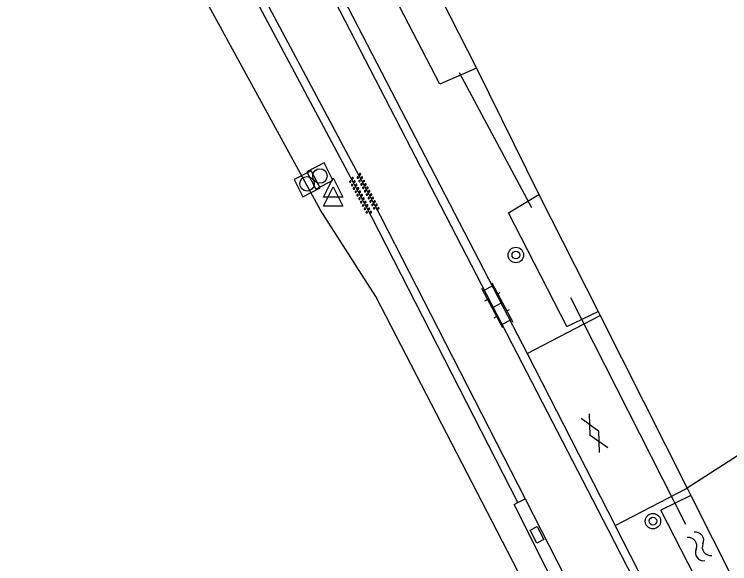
# Model space of a CAD drawing. Extents: x 124000 to 129000, y 395500 to 397503.
# Drawn here: x 126689.79 to 126726.79, y 396200.11 to 396228.52 of the extents above; entities that cross this region are included whole.
import ezdxf

# ---------------------------------------------------------------- set-up
doc = ezdxf.new("R2010")
doc.units = 0
for name, color, linetype in [('gg-afsc-erfafscheiding', 7, 'Continuous'), ('gg-knt-verharding', 7, 'Continuous'), ('gg-kntw-bovenkant insteek waterloop', 7, 'Continuous'), ('gg-kwrk-duiker nz buis', 7, 'Continuous'), ('gt-grn-groengrens', 7, 'Continuous'), ('gt-grn-weggrens', 7, 'Continuous'), ('gt-symb-boom', 7, 'Continuous'), ('gt-symb-gesloten verharding', 7, 'Continuous'), ('gt-symb-klinker verharding', 7, 'Continuous'), ('gt-symb-kolk center center', 7, 'Continuous'), ('gt-symb-overige verharding', 7, 'Continuous'), ('gt-symb-rioolschacht', 7, 'Continuous'), ('gt-symb-waterafsluiter', 7, 'Continuous'), ('gt-symb-watersymbool', 7, 'Continuous'), ('gx-grn-maaiveld', 7, 'Continuous')]:
    doc.layers.add(name, color=color, linetype=linetype)

# ---------------------------------------------------------------- blocks, each defined once
blk = doc.blocks.new('gt0-KOLKCC')
at = {"layer": 'gt-symb-kolk center center'}
blk.add_lwpolyline([(-0.375, 0.2), (0.375, 0.2), (0.375, -0.2), (-0.375, -0.2)], close=True, dxfattribs=at)
blk = doc.blocks.new('gt0-KL1')
at = {"layer": 'gt-symb-klinker verharding'}
for p, q in [((-0.5, 0.3), (-0.5, 0.45)), ((0.5, 0.3), (0.5, 0.45)), ((-1.15, 0.3), (1.15, 0.3)), ((-1, -0.3), (-1, 0.3)), ((0, -0.3), (0, 0.3)), ((1, -0.3), (1, 0.3)), ((-1.15, -0.3), (1.15, -0.3)), ((-0.5, -0.45), (-0.5, -0.3)), ((0.5, -0.45), (0.5, -0.3))]:
    blk.add_line(p, q, dxfattribs=at)
blk = doc.blocks.new('gt0-BOOM')
at = {"layer": 'gt-symb-boom'}
for radius in [0.4, 0.2]:
    blk.add_circle((0, 0), radius, dxfattribs=at)
blk = doc.blocks.new('gt0-WAFSL')
at = {"layer": 'gt-symb-waterafsluiter'}
for p, q in [((-0.5, -0.333), (0, 0.667)), ((0, 0.667), (0.5, -0.333)), ((0.5, -0.333), (-0.5, -0.333))]:
    blk.add_line(p, q, dxfattribs=at)
blk = doc.blocks.new('gt0-OVH')
at = {"layer": 'gt-symb-overige verharding'}
for points in [[(-0.972, 0.298), (-0.967, 0.308), (-0.965, 0.319), (-0.966, 0.33), (-0.971, 0.34), (-0.978, 0.348), (-0.988, 0.353), (-0.999, 0.355), (-1.01, 0.354), (-1.02, 0.349), (-1.028, 0.342), (-1.033, 0.332), (-1.035, 0.321), (-1.034, 0.31), (-1.029, 0.3), (-1.022, 0.292), (-1.012, 0.287), (-1.001, 0.285), (-0.99, 0.286), (-0.98, 0.291)], [(-0.872, 0.106), (-0.867, 0.116), (-0.865, 0.126), (-0.866, 0.137), (-0.871, 0.147), (-0.878, 0.156), (-0.888, 0.161), (-0.899, 0.163), (-0.91, 0.162), (-0.92, 0.157), (-0.928, 0.15), (-0.933, 0.14), (-0.935, 0.129), (-0.934, 0.118), (-0.929, 0.108), (-0.922, 0.1), (-0.912, 0.095), (-0.901, 0.092), (-0.89, 0.094), (-0.88, 0.098)], [(-0.772, 0.298), (-0.767, 0.308), (-0.765, 0.319), (-0.766, 0.33), (-0.771, 0.34), (-0.778, 0.348), (-0.788, 0.353), (-0.799, 0.355), (-0.81, 0.354), (-0.82, 0.349), (-0.828, 0.342), (-0.833, 0.332), (-0.835, 0.321), (-0.834, 0.31), (-0.829, 0.3), (-0.822, 0.292), (-0.812, 0.287), (-0.801, 0.285), (-0.79, 0.286), (-0.78, 0.291)], [(-0.672, 0.106), (-0.667, 0.116), (-0.665, 0.126), (-0.666, 0.137), (-0.671, 0.147), (-0.678, 0.156), (-0.688, 0.161), (-0.699, 0.163), (-0.71, 0.162), (-0.72, 0.157), (-0.728, 0.15), (-0.733, 0.14), (-0.735, 0.129), (-0.734, 0.118), (-0.729, 0.108), (-0.722, 0.1), (-0.712, 0.095), (-0.701, 0.092), (-0.69, 0.094), (-0.68, 0.098)], [(-0.572, 0.298), (-0.567, 0.308), (-0.565, 0.319), (-0.566, 0.33), (-0.571, 0.34), (-0.578, 0.348), (-0.588, 0.353), (-0.599, 0.355), (-0.61, 0.354), (-0.62, 0.349), (-0.628, 0.342), (-0.633, 0.332), (-0.635, 0.321), (-0.634, 0.31), (-0.629, 0.3), (-0.622, 0.292), (-0.612, 0.287), (-0.601, 0.285), (-0.59, 0.286), (-0.58, 0.291)], [(-0.472, 0.106), (-0.467, 0.116), (-0.465, 0.126), (-0.466, 0.137), (-0.471, 0.147), (-0.478, 0.156), (-0.488, 0.161), (-0.499, 0.163), (-0.51, 0.162), (-0.52, 0.157), (-0.528, 0.15), (-0.533, 0.14), (-0.535, 0.129), (-0.534, 0.118), (-0.529, 0.108), (-0.522, 0.1), (-0.512, 0.095), (-0.501, 0.092), (-0.49, 0.094), (-0.48, 0.098)], [(-0.372, 0.298), (-0.367, 0.308), (-0.365, 0.319), (-0.366, 0.33), (-0.371, 0.34), (-0.378, 0.348), (-0.388, 0.353), (-0.399, 0.355), (-0.41, 0.354), (-0.42, 0.349), (-0.428, 0.342), (-0.433, 0.332), (-0.435, 0.321), (-0.434, 0.31), (-0.429, 0.3), (-0.422, 0.292), (-0.412, 0.287), (-0.401, 0.285), (-0.39, 0.286), (-0.38, 0.291)], [(-0.272, 0.106), (-0.267, 0.116), (-0.265, 0.126), (-0.266, 0.137), (-0.271, 0.147), (-0.278, 0.156), (-0.288, 0.161), (-0.299, 0.163), (-0.31, 0.162), (-0.32, 0.157), (-0.328, 0.15), (-0.333, 0.14), (-0.335, 0.129), (-0.334, 0.118), (-0.329, 0.108), (-0.322, 0.1), (-0.312, 0.095), (-0.301, 0.092), (-0.29, 0.094), (-0.28, 0.098)], [(-0.172, 0.298), (-0.167, 0.308), (-0.165, 0.319), (-0.166, 0.33), (-0.171, 0.34), (-0.178, 0.348), (-0.188, 0.353), (-0.199, 0.355), (-0.21, 0.354), (-0.22, 0.349), (-0.228, 0.342), (-0.233, 0.332), (-0.235, 0.321), (-0.234, 0.31), (-0.229, 0.3), (-0.222, 0.292), (-0.212, 0.287), (-0.201, 0.285), (-0.19, 0.286), (-0.18, 0.291)], [(-0.072, 0.106), (-0.067, 0.116), (-0.065, 0.126), (-0.066, 0.137), (-0.071, 0.147), (-0.078, 0.156), (-0.088, 0.161), (-0.099, 0.163), (-0.11, 0.162), (-0.12, 0.157), (-0.128, 0.15), (-0.133, 0.14), (-0.135, 0.129), (-0.134, 0.118), (-0.129, 0.108), (-0.122, 0.1), (-0.112, 0.095), (-0.101, 0.092), (-0.09, 0.094), (-0.08, 0.098)], [(0.028, 0.298), (0.033, 0.308), (0.035, 0.319), (0.034, 0.33), (0.029, 0.34), (0.022, 0.348), (0.012, 0.353), (0.001, 0.355), (-0.01, 0.354), (-0.02, 0.349), (-0.028, 0.342), (-0.033, 0.332), (-0.035, 0.321), (-0.034, 0.31), (-0.029, 0.3), (-0.022, 0.292), (-0.012, 0.287), (-0.001, 0.285), (0.01, 0.286), (0.02, 0.291)], [(0.128, 0.106), (0.133, 0.116), (0.135, 0.126), (0.134, 0.137), (0.129, 0.147), (0.122, 0.156), (0.112, 0.161), (0.101, 0.163), (0.09, 0.162), (0.08, 0.157), (0.072, 0.15), (0.067, 0.14), (0.065, 0.129), (0.066, 0.118), (0.071, 0.108), (0.078, 0.1), (0.088, 0.095), (0.099, 0.092), (0.11, 0.094), (0.12, 0.098)], [(0.228, 0.298), (0.233, 0.308), (0.235, 0.319), (0.234, 0.33), (0.229, 0.34), (0.222, 0.348), (0.212, 0.353), (0.201, 0.355), (0.19, 0.354), (0.18, 0.349), (0.172, 0.342), (0.167, 0.332), (0.165, 0.321), (0.166, 0.31), (0.171, 0.3), (0.178, 0.292), (0.188, 0.287), (0.199, 0.285), (0.21, 0.286), (0.22, 0.291)], [(0.328, 0.106), (0.333, 0.116), (0.335, 0.126), (0.334, 0.137), (0.329, 0.147), (0.322, 0.156), (0.312, 0.161), (0.301, 0.163), (0.29, 0.162), (0.28, 0.157), (0.272, 0.15), (0.267, 0.14), (0.265, 0.129), (0.266, 0.118), (0.271, 0.108), (0.278, 0.1), (0.288, 0.095), (0.299, 0.092), (0.31, 0.094), (0.32, 0.098)], [(0.428, 0.298), (0.433, 0.308), (0.435, 0.319), (0.434, 0.33), (0.429, 0.34), (0.422, 0.348), (0.412, 0.353), (0.401, 0.355), (0.39, 0.354), (0.38, 0.349), (0.372, 0.342), (0.367, 0.332), (0.365, 0.321), (0.366, 0.31), (0.371, 0.3), (0.378, 0.292), (0.388, 0.287), (0.399, 0.285), (0.41, 0.286), (0.42, 0.291)], [(0.528, 0.106), (0.533, 0.116), (0.535, 0.126), (0.534, 0.137), (0.529, 0.147), (0.522, 0.156), (0.512, 0.161), (0.501, 0.163), (0.49, 0.162), (0.48, 0.157), (0.472, 0.15), (0.467, 0.14), (0.465, 0.129), (0.466, 0.118), (0.471, 0.108), (0.478, 0.1), (0.488, 0.095), (0.499, 0.092), (0.51, 0.094), (0.52, 0.098)], [(0.628, 0.298), (0.633, 0.308), (0.635, 0.319), (0.634, 0.33), (0.629, 0.34), (0.622, 0.348), (0.612, 0.353), (0.601, 0.355), (0.59, 0.354), (0.58, 0.349), (0.572, 0.342), (0.567, 0.332), (0.565, 0.321), (0.566, 0.31), (0.571, 0.3), (0.578, 0.292), (0.588, 0.287), (0.599, 0.285), (0.61, 0.286), (0.62, 0.291)], [(0.728, 0.106), (0.733, 0.116), (0.735, 0.126), (0.734, 0.137), (0.729, 0.147), (0.722, 0.156), (0.712, 0.161), (0.701, 0.163), (0.69, 0.162), (0.68, 0.157), (0.672, 0.15), (0.667, 0.14), (0.665, 0.129), (0.666, 0.118), (0.671, 0.108), (0.678, 0.1), (0.688, 0.095), (0.699, 0.092), (0.71, 0.094), (0.72, 0.098)], [(0.828, 0.298), (0.833, 0.308), (0.835, 0.319), (0.834, 0.33), (0.829, 0.34), (0.822, 0.348), (0.812, 0.353), (0.801, 0.355), (0.79, 0.354), (0.78, 0.349), (0.772, 0.342), (0.767, 0.332), (0.765, 0.321), (0.766, 0.31), (0.771, 0.3), (0.778, 0.292), (0.788, 0.287), (0.799, 0.285), (0.81, 0.286), (0.82, 0.291)], [(0.928, 0.106), (0.933, 0.116), (0.935, 0.126), (0.934, 0.137), (0.929, 0.147), (0.922, 0.156), (0.912, 0.161), (0.901, 0.163), (0.89, 0.162), (0.88, 0.157), (0.872, 0.15), (0.867, 0.14), (0.865, 0.129), (0.866, 0.118), (0.871, 0.108), (0.878, 0.1), (0.888, 0.095), (0.899, 0.092), (0.91, 0.094), (0.92, 0.098)], [(1.028, 0.298), (1.033, 0.308), (1.035, 0.319), (1.034, 0.33), (1.029, 0.34), (1.022, 0.348), (1.012, 0.353), (1.001, 0.355), (0.99, 0.354), (0.98, 0.349), (0.972, 0.342), (0.967, 0.332), (0.965, 0.321), (0.966, 0.31), (0.971, 0.3), (0.978, 0.292), (0.988, 0.287), (0.999, 0.285), (1.01, 0.286), (1.02, 0.291)], [(-0.972, -0.142), (-0.967, -0.132), (-0.965, -0.121), (-0.966, -0.11), (-0.971, -0.1), (-0.978, -0.092), (-0.988, -0.087), (-0.999, -0.085), (-1.01, -0.086), (-1.02, -0.091), (-1.028, -0.098), (-1.033, -0.108), (-1.035, -0.119), (-1.034, -0.13), (-1.029, -0.14), (-1.022, -0.148), (-1.012, -0.153), (-1.001, -0.155), (-0.99, -0.154), (-0.98, -0.149)], [(-0.872, -0.334), (-0.867, -0.324), (-0.865, -0.314), (-0.866, -0.303), (-0.871, -0.293), (-0.878, -0.284), (-0.888, -0.279), (-0.899, -0.277), (-0.91, -0.278), (-0.92, -0.283), (-0.928, -0.29), (-0.933, -0.3), (-0.935, -0.311), (-0.934, -0.322), (-0.929, -0.332), (-0.922, -0.34), (-0.912, -0.345), (-0.901, -0.348), (-0.89, -0.346), (-0.88, -0.342)], [(-0.772, -0.142), (-0.767, -0.132), (-0.765, -0.121), (-0.766, -0.11), (-0.771, -0.1), (-0.778, -0.092), (-0.788, -0.087), (-0.799, -0.085), (-0.81, -0.086), (-0.82, -0.091), (-0.828, -0.098), (-0.833, -0.108), (-0.835, -0.119), (-0.834, -0.13), (-0.829, -0.14), (-0.822, -0.148), (-0.812, -0.153), (-0.801, -0.155), (-0.79, -0.154), (-0.78, -0.149)], [(-0.672, -0.334), (-0.667, -0.324), (-0.665, -0.314), (-0.666, -0.303), (-0.671, -0.293), (-0.678, -0.284), (-0.688, -0.279), (-0.699, -0.277), (-0.71, -0.278), (-0.72, -0.283), (-0.728, -0.29), (-0.733, -0.3), (-0.735, -0.311), (-0.734, -0.322), (-0.729, -0.332), (-0.722, -0.34), (-0.712, -0.345), (-0.701, -0.348), (-0.69, -0.346), (-0.68, -0.342)], [(-0.572, -0.142), (-0.567, -0.132), (-0.565, -0.121), (-0.566, -0.11), (-0.571, -0.1), (-0.578, -0.092), (-0.588, -0.087), (-0.599, -0.085), (-0.61, -0.086), (-0.62, -0.091), (-0.628, -0.098), (-0.633, -0.108), (-0.635, -0.119), (-0.634, -0.13), (-0.629, -0.14), (-0.622, -0.148), (-0.612, -0.153), (-0.601, -0.155), (-0.59, -0.154), (-0.58, -0.149)], [(-0.472, -0.334), (-0.467, -0.324), (-0.465, -0.314), (-0.466, -0.303), (-0.471, -0.293), (-0.478, -0.284), (-0.488, -0.279), (-0.499, -0.277), (-0.51, -0.278), (-0.52, -0.283), (-0.528, -0.29), (-0.533, -0.3), (-0.535, -0.311), (-0.534, -0.322), (-0.529, -0.332), (-0.522, -0.34), (-0.512, -0.345), (-0.501, -0.348), (-0.49, -0.346), (-0.48, -0.342)], [(-0.372, -0.142), (-0.367, -0.132), (-0.365, -0.121), (-0.366, -0.11), (-0.371, -0.1), (-0.378, -0.092), (-0.388, -0.087), (-0.399, -0.085), (-0.41, -0.086), (-0.42, -0.091), (-0.428, -0.098), (-0.433, -0.108), (-0.435, -0.119), (-0.434, -0.13), (-0.429, -0.14), (-0.422, -0.148), (-0.412, -0.153), (-0.401, -0.155), (-0.39, -0.154), (-0.38, -0.149)], [(-0.272, -0.334), (-0.267, -0.324), (-0.265, -0.314), (-0.266, -0.303), (-0.271, -0.293), (-0.278, -0.284), (-0.288, -0.279), (-0.299, -0.277), (-0.31, -0.278), (-0.32, -0.283), (-0.328, -0.29), (-0.333, -0.3), (-0.335, -0.311), (-0.334, -0.322), (-0.329, -0.332), (-0.322, -0.34), (-0.312, -0.345), (-0.301, -0.348), (-0.29, -0.346), (-0.28, -0.342)], [(-0.172, -0.142), (-0.167, -0.132), (-0.165, -0.121), (-0.166, -0.11), (-0.171, -0.1), (-0.178, -0.092), (-0.188, -0.087), (-0.199, -0.085), (-0.21, -0.086), (-0.22, -0.091), (-0.228, -0.098), (-0.233, -0.108), (-0.235, -0.119), (-0.234, -0.13), (-0.229, -0.14), (-0.222, -0.148), (-0.212, -0.153), (-0.201, -0.155), (-0.19, -0.154), (-0.18, -0.149)], [(-0.072, -0.334), (-0.067, -0.324), (-0.065, -0.314), (-0.066, -0.303), (-0.071, -0.293), (-0.078, -0.284), (-0.088, -0.279), (-0.099, -0.277), (-0.11, -0.278), (-0.12, -0.283), (-0.128, -0.29), (-0.133, -0.3), (-0.135, -0.311), (-0.134, -0.322), (-0.129, -0.332), (-0.122, -0.34), (-0.112, -0.345), (-0.101, -0.348), (-0.09, -0.346), (-0.08, -0.342)], [(0.028, -0.142), (0.033, -0.132), (0.035, -0.121), (0.034, -0.11), (0.029, -0.1), (0.022, -0.092), (0.012, -0.087), (0.001, -0.085), (-0.01, -0.086), (-0.02, -0.091), (-0.028, -0.098), (-0.033, -0.108), (-0.035, -0.119), (-0.034, -0.13), (-0.029, -0.14), (-0.022, -0.148), (-0.012, -0.153), (-0.001, -0.155), (0.01, -0.154), (0.02, -0.149)], [(0.128, -0.334), (0.133, -0.324), (0.135, -0.314), (0.134, -0.303), (0.129, -0.293), (0.122, -0.284), (0.112, -0.279), (0.101, -0.277), (0.09, -0.278), (0.08, -0.283), (0.072, -0.29), (0.067, -0.3), (0.065, -0.311), (0.066, -0.322), (0.071, -0.332), (0.078, -0.34), (0.088, -0.345), (0.099, -0.348), (0.11, -0.346), (0.12, -0.342)], [(0.228, -0.142), (0.233, -0.132), (0.235, -0.121), (0.234, -0.11), (0.229, -0.1), (0.222, -0.092), (0.212, -0.087), (0.201, -0.085), (0.19, -0.086), (0.18, -0.091), (0.172, -0.098), (0.167, -0.108), (0.165, -0.119), (0.166, -0.13), (0.171, -0.14), (0.178, -0.148), (0.188, -0.153), (0.199, -0.155), (0.21, -0.154), (0.22, -0.149)], [(0.328, -0.334), (0.333, -0.324), (0.335, -0.314), (0.334, -0.303), (0.329, -0.293), (0.322, -0.284), (0.312, -0.279), (0.301, -0.277), (0.29, -0.278), (0.28, -0.283), (0.272, -0.29), (0.267, -0.3), (0.265, -0.311), (0.266, -0.322), (0.271, -0.332), (0.278, -0.34), (0.288, -0.345), (0.299, -0.348), (0.31, -0.346), (0.32, -0.342)], [(0.428, -0.142), (0.433, -0.132), (0.435, -0.121), (0.434, -0.11), (0.429, -0.1), (0.422, -0.092), (0.412, -0.087), (0.401, -0.085), (0.39, -0.086), (0.38, -0.091), (0.372, -0.098), (0.367, -0.108), (0.365, -0.119), (0.366, -0.13), (0.371, -0.14), (0.378, -0.148), (0.388, -0.153), (0.399, -0.155), (0.41, -0.154), (0.42, -0.149)], [(0.528, -0.334), (0.533, -0.324), (0.535, -0.314), (0.534, -0.303), (0.529, -0.293), (0.522, -0.284), (0.512, -0.279), (0.501, -0.277), (0.49, -0.278), (0.48, -0.283), (0.472, -0.29), (0.467, -0.3), (0.465, -0.311), (0.466, -0.322), (0.471, -0.332), (0.478, -0.34), (0.488, -0.345), (0.499, -0.348), (0.51, -0.346), (0.52, -0.342)], [(0.628, -0.142), (0.633, -0.132), (0.635, -0.121), (0.634, -0.11), (0.629, -0.1), (0.622, -0.092), (0.612, -0.087), (0.601, -0.085), (0.59, -0.086), (0.58, -0.091), (0.572, -0.098), (0.567, -0.108), (0.565, -0.119), (0.566, -0.13), (0.571, -0.14), (0.578, -0.148), (0.588, -0.153), (0.599, -0.155), (0.61, -0.154), (0.62, -0.149)], [(0.728, -0.334), (0.733, -0.324), (0.735, -0.314), (0.734, -0.303), (0.729, -0.293), (0.722, -0.284), (0.712, -0.279), (0.701, -0.277), (0.69, -0.278), (0.68, -0.283), (0.672, -0.29), (0.667, -0.3), (0.665, -0.311), (0.666, -0.322), (0.671, -0.332), (0.678, -0.34), (0.688, -0.345), (0.699, -0.348), (0.71, -0.346), (0.72, -0.342)], [(0.828, -0.142), (0.833, -0.132), (0.835, -0.121), (0.834, -0.11), (0.829, -0.1), (0.822, -0.092), (0.812, -0.087), (0.801, -0.085), (0.79, -0.086), (0.78, -0.091), (0.772, -0.098), (0.767, -0.108), (0.765, -0.119), (0.766, -0.13), (0.771, -0.14), (0.778, -0.148), (0.788, -0.153), (0.799, -0.155), (0.81, -0.154), (0.82, -0.149)], [(0.928, -0.334), (0.933, -0.324), (0.935, -0.314), (0.934, -0.303), (0.929, -0.293), (0.922, -0.284), (0.912, -0.279), (0.901, -0.277), (0.89, -0.278), (0.88, -0.283), (0.872, -0.29), (0.867, -0.3), (0.865, -0.311), (0.866, -0.322), (0.871, -0.332), (0.878, -0.34), (0.888, -0.345), (0.899, -0.348), (0.91, -0.346), (0.92, -0.342)], [(1.028, -0.142), (1.033, -0.132), (1.035, -0.121), (1.034, -0.11), (1.029, -0.1), (1.022, -0.092), (1.012, -0.087), (1.001, -0.085), (0.99, -0.086), (0.98, -0.091), (0.972, -0.098), (0.967, -0.108), (0.965, -0.119), (0.966, -0.13), (0.971, -0.14), (0.978, -0.148), (0.988, -0.153), (0.999, -0.155), (1.01, -0.154), (1.02, -0.149)]]:
    blk.add_lwpolyline(points, close=True, dxfattribs=at)
blk = doc.blocks.new('gt0-RS')
at = {"layer": 'gt-symb-rioolschacht'}
blk.add_lwpolyline([(-0.5, -0.5), (0.5, -0.5), (0.5, 0.5), (-0.5, 0.5)], close=True, dxfattribs=at)
blk.add_circle((0, 0), 0.375, dxfattribs=at)
blk = doc.blocks.new('gt0-GESVH1')
at = {"layer": 'gt-symb-gesloten verharding'}
for p, q in [((-0.992, -0.261), (0.008, 0.239)), ((0.008, -0.261), (-0.992, 0.239)), ((0.008, 0.239), (1.008, -0.261)), ((1.008, 0.239), (0.008, -0.261))]:
    blk.add_line(p, q, dxfattribs=at)
blk = doc.blocks.new('gt0-WA')
at = {"layer": 'gt-symb-watersymbool'}
for centre, start, end in [((-0.323, 0.022), 28.0725, 151.9275), ((0.427, 0.422), 208.0725, 331.9275), ((-0.323, -0.428), 28.0725, 151.9275), ((0.427, -0.028), 208.0725, 331.9275)]:
    blk.add_arc(centre, 0.425, start, end, dxfattribs=at)

msp = doc.modelspace()

# ---------------------------------------------------------------- linework, layer by layer
at = {"layer": 'gg-afsc-erfafscheiding'}
msp.add_line((126717.636, 396196.233), (126708.48, 396213.921), dxfattribs=at)
at = {"layer": 'gg-knt-verharding'}
for p, q in [((126703.445, 396235.837), (126716.324, 396210.975)), ((126716.324, 396210.975), (126720.09, 396212.938)), ((126716.324, 396210.975), (126720.873, 396202.079)), ((126720.873, 396202.079), (126724.593, 396204.017)), ((126715.832, 396203.275), (126716.208, 396203.457))]:
    msp.add_line(p, q, dxfattribs=at)
for points in [[(126715.832, 396203.275), (126708.282, 396218.028), (126699.86, 396233.827), (126694.105, 396244.156), (126691.444, 396248.493)], [(126691.809, 396248.754), (126694.454, 396244.417), (126700.218, 396234.069), (126708.71, 396218.122), (126716.208, 396203.457)], [(126703.211, 396235.327), (126720.497, 396201.897), (126732.365, 396178.749), (126801.045, 396044.352), (126823.626, 396000)], [(126722.816, 396187.346), (126718.226, 396196.281), (126718.916, 396196.652), (126715.635, 396203.167), (126715.832, 396203.275)], [(126716.208, 396203.457), (126723.17, 396189.833), (126723.478, 396188.399), (126723.768, 396187.837)], [(126870.155, 395909.589), (126801.425, 396044.484), (126720.873, 396202.079)]]:
    msp.add_lwpolyline(points, dxfattribs=at)
at = {"layer": 'gg-kntw-bovenkant insteek waterloop'}
for p, q in [((126707.592, 396237.742), (126713.703, 396225.729)), ((126716.925, 396219.21), (126719.98, 396213.157)), ((126718.368, 396212.373), (126719.98, 396213.157)), ((126724.781, 396203.644), (126723.237, 396202.876)), ((126724.781, 396203.644), (126736.848, 396179.735))]:
    msp.add_line(p, q, dxfattribs=at)
for points in [[(126713.703, 396225.729), (126711.802, 396224.901), (126705.763, 396236.544), (126707.592, 396237.742)], [(126718.368, 396212.373), (126715.351, 396218.258), (126716.925, 396219.21)], [(126736.848, 396179.735), (126735.408, 396179.136), (126723.237, 396202.876)]]:
    msp.add_lwpolyline(points, dxfattribs=at)
at = {"layer": 'gg-kwrk-duiker nz buis'}
for p, q in [((126716.555, 396218.509), (126712.81, 396225.503)), ((126724.523, 396202.145), (126718.569, 396213.855))]:
    msp.add_line(p, q, dxfattribs=at)
at = {"layer": 'gt-grn-groengrens'}
for p, q in [((126713.703, 396225.729), (126716.925, 396219.21)), ((126719.98, 396213.157), (126720.09, 396212.938)), ((126724.593, 396204.017), (126724.781, 396203.644))]:
    msp.add_line(p, q, dxfattribs=at)
msp.add_lwpolyline([(126708.48, 396213.921), (126705.632, 396218.39), (126690.94, 396245.292), (126689.785, 396246.9)], dxfattribs=at)
at = {"layer": 'gt-grn-weggrens'}
msp.add_line((126720.09, 396212.938), (126724.593, 396204.017), dxfattribs=at)
at = {"layer": 'gx-grn-maaiveld'}
msp.add_line((126760.857, 396227.433), (126724.593, 396204.017), dxfattribs=at)

# ---------------------------------------------------------------- block references
at = {"layer": 'gt-symb-boom'}
for p in [(126715.731, 396216.071), (126722.821, 396202.31)]:
    msp.add_blockref('gt0-BOOM', p, dxfattribs=at)
at = {"layer": 'gt-symb-gesloten verharding', "rotation": -61.89717643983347}
msp.add_blockref('gt0-GESVH1', (126719.799, 396206.877), dxfattribs=at)
at = {"layer": 'gt-symb-klinker verharding', "rotation": -61.9746839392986}
msp.add_blockref('gt0-KL1', (126714.764, 396213.479), dxfattribs=at)
at = {"layer": 'gt-symb-kolk center center', "rotation": -62.02527008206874}
msp.add_blockref('gt0-KOLKCC', (126716.824, 396201.6), dxfattribs=at)
at = {"layer": 'gt-symb-overige verharding', "rotation": -61.89717643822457}
msp.add_blockref('gt0-OVH', (126707.864, 396219.223), dxfattribs=at)
at = {"layer": 'gt-symb-rioolschacht'}
for p, rotation in [((126705.595, 396220.16), -62.48693881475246), ((126704.929, 396219.759), -62.486938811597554)]:
    msp.add_blockref('gt0-RS', p, dxfattribs=dict(at, rotation=rotation))
at = {"layer": 'gt-symb-waterafsluiter'}
for p in [(126706.288, 396219.401), (126706.285, 396218.927)]:
    msp.add_blockref('gt0-WAFSL', p, dxfattribs=at)
at = {"layer": 'gt-symb-watersymbool', "rotation": 127.3169744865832}
msp.add_blockref('gt0-WA', (126725.261, 396200.956), dxfattribs=at)

doc.saveas('drawing.dxf')
